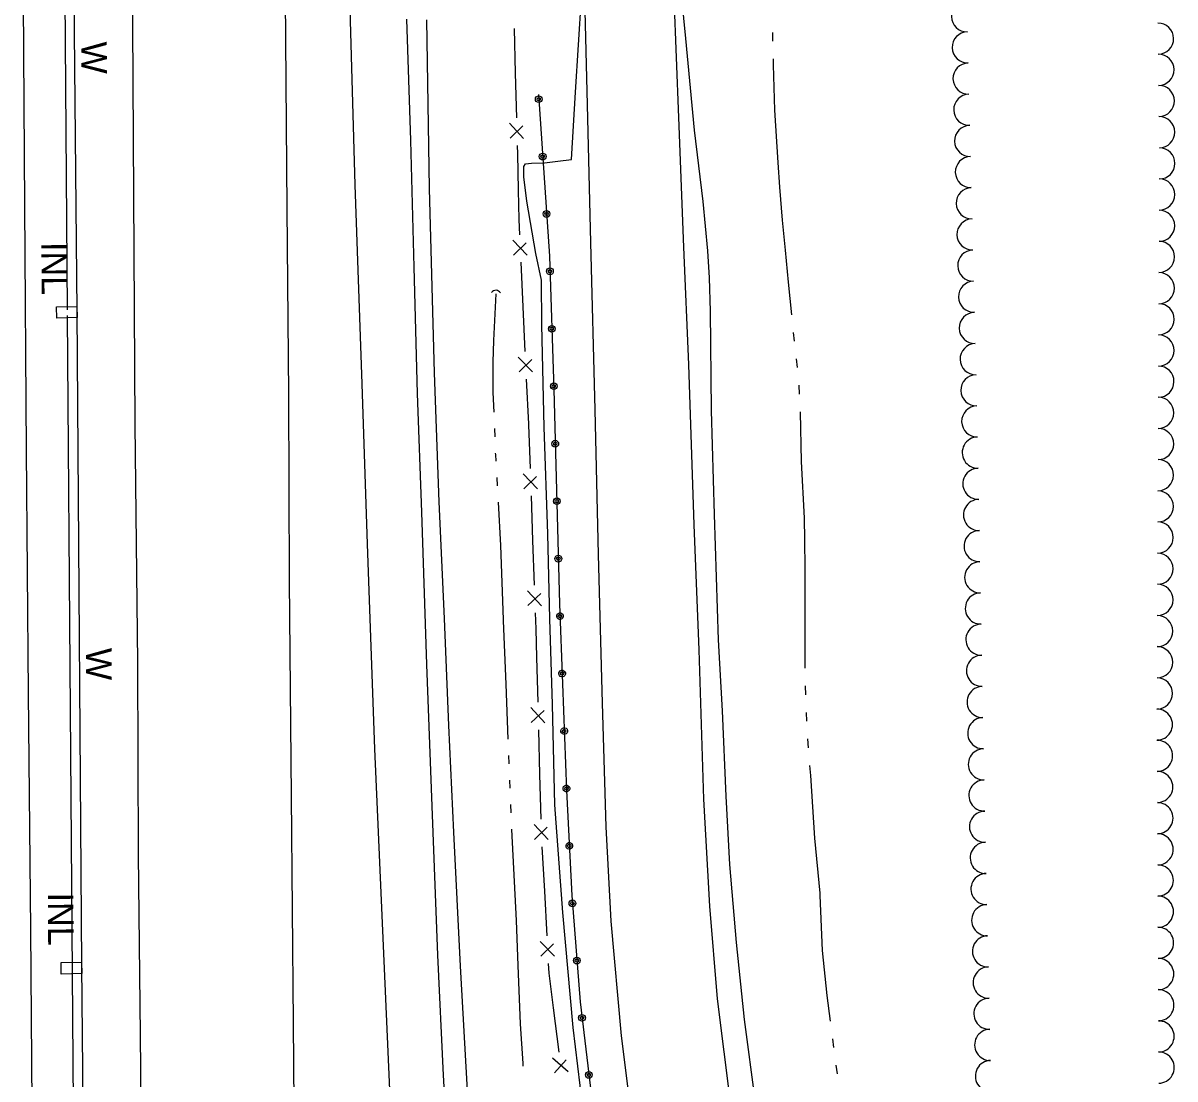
# Model space of a CAD drawing. Extents: x 589250 to 1188077, y 162953 to 363065.
# Drawn here: x 594255.5 to 594526.1, y 166342.6 to 166590.5 of the extents above; entities that cross this region are included whole.
import ezdxf

# ---------------------------------------------------------------- set-up
doc = ezdxf.new("R2010")
doc.units = 0
for name, color, linetype in [('E_BMGRD_P', 7, 'Continuous'), ('E_DRN', 7, 'Continuous'), ('E_DRN_Pipe', 7, 'Continuous'), ('E_DRN_SS_UG', 7, 'Continuous'), ('E_DRN_Text', 7, 'Continuous'), ('E_FEN_P', 7, 'Continuous'), ('E_LAND_TreeLine_P', 7, 'Continuous'), ('E_RDWY', 7, 'Continuous'), ('E_RDWY_Gravel', 7, 'Continuous'), ('E_WAL', 7, 'Continuous'), ('E_WAL_Text', 7, 'Continuous'), ('E_WTR_FlowLine', 7, 'Continuous')]:
    doc.layers.add(name, color=color, linetype=linetype)

msp = doc.modelspace()

# ---------------------------------------------------------------- linework, layer by layer
at = {"layer": 'E_BMGRD_P'}
for p, q in [((594376.6, 166573.74), (594379.2, 166535.75)), ((594379.2, 166535.75), (594380.23, 166504.49)), ((594380.23, 166504.49), (594381.56, 166454.18)), ((594381.56, 166454.18), (594383.19, 166410.36)), ((594383.19, 166410.36), (594384.45, 166385.65)), ((594384.45, 166385.65), (594386.38, 166360.68)), ((594386.38, 166360.68), (594389.46, 166335.33))]:
    msp.add_line(p, q, dxfattribs=at)
for centre, radius in [((594379.32, 166532.22), 0.786), ((594379.32, 166532.22), 0.396), ((594379.76, 166518.73), 0.786), ((594379.76, 166518.73), 0.396), ((594380.21, 166505.24), 0.786), ((594380.21, 166505.24), 0.396), ((594380.57, 166491.74), 0.786), ((594380.57, 166491.74), 0.396), ((594380.93, 166478.25), 0.786), ((594380.93, 166478.25), 0.396), ((594381.28, 166464.76), 0.786), ((594381.28, 166464.76), 0.396), ((594384.59, 166383.84), 0.786), ((594384.59, 166383.84), 0.396), ((594385.63, 166370.39), 0.786), ((594385.63, 166370.39), 0.396), ((594386.84, 166356.95), 0.786), ((594386.84, 166356.95), 0.396), ((594388.46, 166343.55), 0.786), ((594388.46, 166343.55), 0.396)]:
    msp.add_circle(centre, radius, dxfattribs=at)
for centre, major_axis, ratio in [((594376.67, 166572.62), (-0.786, 0), 0.999975), ((594376.67, 166572.62), (-0.396, 0), 0.999975), ((594377.6, 166559.15), (-0.786, 0), 0.999975), ((594377.6, 166559.15), (-0.396, 0), 0.999975), ((594378.52, 166545.69), (-0.786, 0), 0.999975), ((594378.52, 166545.69), (-0.396, 0), 0.999975), ((594381.67, 166451.27), (0.772, 0.151), 0.999995), ((594381.67, 166451.27), (0.389, 0.076), 0.999995), ((594382.17, 166437.78), (0.772, 0.151), 0.999995), ((594382.17, 166437.78), (0.389, 0.076), 0.999995), ((594382.67, 166424.29), (0.772, 0.151), 0.999995), ((594382.67, 166424.29), (0.389, 0.076), 0.999995), ((594383.18, 166410.8), (0.772, 0.151), 0.999995), ((594383.18, 166410.8), (0.389, 0.076), 0.999995), ((594383.86, 166397.32), (0.766, 0.177), 0.999996), ((594383.86, 166397.32), (0.386, 0.089), 0.999996)]:
    msp.add_ellipse(centre, major_axis=major_axis, ratio=ratio, dxfattribs=at)
at = {"layer": 'E_DRN'}
for p, q in [((594263.38, 166523.84), (594268.18, 166523.98)), ((594263.45, 166521.24), (594263.38, 166523.84)), ((594268.18, 166523.98), (594268.26, 166521.37)), ((594268.26, 166521.37), (594263.45, 166521.24)), ((594264.48, 166369.93), (594269.32, 166370)), ((594264.52, 166367.25), (594264.48, 166369.93)), ((594269.32, 166370), (594269.36, 166367.33)), ((594269.36, 166367.33), (594264.52, 166367.25))]:
    msp.add_line(p, q, dxfattribs=at)
msp.add_arc((594366.59, 166526.42), 1.34, 34.2002, 140.4605, dxfattribs=at)
at = {"layer": 'E_DRN_Pipe'}
msp.add_line((594265.98, 166523.14), (594264.83, 166670.45), dxfattribs=at)
at = {"layer": 'E_DRN_SS_UG'}
msp.add_line((594277.34, 165065.31), (594265.99, 166521.85), dxfattribs=at)
msp.add_line((594277.34, 165065.31), (594265.99, 166521.85), dxfattribs=at)
at = {"layer": 'E_FEN_P'}
for p, q in [((594371.25, 166578.74), (594370.97, 166589.22)), ((594371.52, 166568.26), (594371.25, 166578.74)), ((594373.12, 166563.43), (594369.84, 166566.99)), ((594369.94, 166563.51), (594372.98, 166566.34)), ((594371.75, 166559.81), (594371.69, 166561.77)), ((594371.92, 166551.29), (594371.75, 166559.81)), ((594372.06, 166544.37), (594371.92, 166551.29)), ((594372.23, 166540.81), (594372.06, 166544.37)), ((594373.93, 166536.01), (594370.58, 166539.51)), ((594370.74, 166536.03), (594373.72, 166538.92)), ((594373.04, 166523.86), (594372.54, 166534.33)), ((594373.53, 166513.39), (594373.04, 166523.86)), ((594375.23, 166508.59), (594371.88, 166512.08)), ((594372.05, 166508.6), (594375.03, 166511.49)), ((594374.34, 166496.43), (594373.84, 166506.9)), ((594374.36, 166496.14), (594374.34, 166496.43)), ((594374.72, 166485.96), (594374.36, 166496.14)), ((594376.36, 166481.13), (594373.05, 166484.67)), ((594373.17, 166481.19), (594376.19, 166484.04)), ((594375.32, 166468.99), (594374.95, 166479.47)), ((594375.69, 166458.51), (594375.32, 166468.99)), ((594377.33, 166453.69), (594374.02, 166457.23)), ((594374.15, 166453.75), (594377.16, 166456.6)), ((594376.05, 166448.31), (594375.92, 166452.03)), ((594376.23, 166441.55), (594376.05, 166448.31)), ((594376.52, 166431.07), (594376.23, 166441.55)), ((594378.12, 166426.23), (594374.84, 166429.8)), ((594374.93, 166426.32), (594377.97, 166429.15)), ((594376.97, 166414.1), (594376.69, 166424.58)), ((594377.26, 166403.62), (594376.97, 166414.1)), ((594378.86, 166398.79), (594375.58, 166402.35)), ((594375.72, 166398.82), (594378.68, 166401.73)), ((594378.09, 166386.67), (594377.52, 166397.14)), ((594378.66, 166376.2), (594378.09, 166386.67)), ((594380.39, 166371.41), (594377.02, 166374.88)), ((594377.21, 166371.4), (594380.17, 166374.32)), ((594379.13, 166367.48), (594379.01, 166369.72)), ((594380.17, 166359.31), (594379.13, 166367.48)), ((594381.49, 166348.9), (594380.17, 166359.31)), ((594383.56, 166344.25), (594379.95, 166347.47)), ((594380.39, 166344.02), (594383.13, 166347.13))]:
    msp.add_line(p, q, dxfattribs=at)
at = {"layer": 'E_LAND_TreeLine_P'}
for centre, start, end in [((594477.27, 166592.11), 91.4459, 271.4459), ((594522.15, 166586.84), 270.6709, 90.6709), ((594477.45, 166584.79), 91.4459, 271.4459), ((594522.24, 166579.52), 270.6709, 90.6709), ((594477.64, 166577.47), 91.4459, 271.4459), ((594477.82, 166570.15), 91.4459, 271.4459), ((594522.33, 166572.2), 270.6709, 90.6709), ((594522.41, 166564.88), 270.6709, 90.6709), ((594478.01, 166562.83), 91.4459, 271.4459), ((594522.46, 166557.56), 269.7405, 89.7405), ((594478.19, 166555.52), 91.4459, 271.4459), ((594478.38, 166548.2), 91.4459, 271.4459), ((594522.43, 166550.24), 269.7405, 89.7405), ((594522.39, 166542.92), 269.7405, 89.7405), ((594478.56, 166540.88), 91.4459, 271.4459), ((594522.36, 166535.6), 269.7405, 89.7405), ((594478.74, 166533.56), 91.4459, 271.4459), ((594522.33, 166528.28), 269.7405, 89.7405), ((594478.93, 166526.25), 91.4459, 271.4459), ((594479.11, 166518.93), 91.4459, 271.4459), ((594522.29, 166520.96), 269.7405, 89.7405), ((594522.26, 166513.64), 269.7405, 89.7405), ((594479.3, 166511.61), 91.4459, 271.4459), ((594522.23, 166506.32), 269.7405, 89.7405), ((594479.48, 166504.29), 91.4459, 271.4459), ((594479.67, 166496.98), 91.4459, 271.4459), ((594522.19, 166499), 269.7405, 89.7405), ((594522.16, 166491.68), 269.7405, 89.7405), ((594479.81, 166489.66), 91.1077, 271.1077), ((594522.13, 166484.36), 269.7405, 89.7405), ((594479.95, 166482.34), 91.1077, 271.1077), ((594522.09, 166477.04), 269.7405, 89.7405), ((594480.1, 166475.02), 91.1077, 271.1077), ((594522.06, 166469.72), 269.7405, 89.7405), ((594480.24, 166467.7), 91.1077, 271.1077), ((594522.03, 166462.4), 269.7405, 89.7405), ((594480.38, 166460.38), 91.1077, 271.1077), ((594522, 166455.08), 269.7405, 89.7405), ((594480.52, 166453.06), 91.1077, 271.1077), ((594480.66, 166445.74), 91.1077, 271.1077), ((594521.96, 166447.76), 269.7405, 89.7405), ((594521.93, 166440.44), 269.7405, 89.7405), ((594480.8, 166438.43), 91.1077, 271.1077), ((594521.9, 166433.12), 269.7405, 89.7405), ((594480.94, 166431.11), 91.1077, 271.1077), ((594481.09, 166423.79), 91.1077, 271.1077), ((594521.88, 166425.8), 270.3067, 90.3067), ((594521.92, 166418.48), 270.3067, 90.3067), ((594481.23, 166416.47), 91.1077, 271.1077), ((594521.96, 166411.16), 270.3067, 90.3067), ((594481.37, 166409.15), 91.1077, 271.1077), ((594522, 166403.84), 270.3067, 90.3067), ((594481.51, 166401.83), 91.1077, 271.1077), ((594481.68, 166394.51), 91.3543, 271.3543), ((594522.04, 166396.52), 270.3067, 90.3067), ((594522.08, 166389.2), 270.3067, 90.3067), ((594481.85, 166387.2), 91.3543, 271.3543), ((594522.11, 166381.88), 270.3067, 90.3067), ((594482.02, 166379.88), 91.3543, 271.3543), ((594482.2, 166372.56), 91.3543, 271.3543), ((594522.15, 166374.56), 270.3067, 90.3067), ((594522.19, 166367.24), 270.3067, 90.3067), ((594482.37, 166365.24), 91.3543, 271.3543), ((594522.23, 166359.92), 270.3067, 90.3067), ((594482.54, 166357.92), 91.3543, 271.3543), ((594482.72, 166350.61), 91.3543, 271.3543), ((594522.27, 166352.6), 270.3067, 90.3067), ((594522.31, 166345.28), 270.3067, 90.3067), ((594482.89, 166343.29), 91.3543, 271.3543)]:
    msp.add_arc(centre, 3.66, start, end, dxfattribs=at)
at = {"layer": 'E_RDWY'}
for p, q in [((594281.3, 166590.26), (594281.06, 166630.63)), ((594387.2, 166604.68), (594388.06, 166571.28)), ((594409.57, 166568.34), (594408.13, 166605.08)), ((594317.13, 166597.9), (594317.53, 166546.97)), ((594255.55, 166595.6), (594255.91, 166547.61)), ((594333.58, 166552.53), (594332.4, 166593.75)), ((594281.68, 166536.73), (594281.3, 166590.26)), ((594346.63, 166562.92), (594345.72, 166591.45)), ((594388.06, 166571.28), (594388.84, 166539.01)), ((594410.78, 166537.88), (594409.57, 166568.34)), ((594347.44, 166533.19), (594346.63, 166562.92)), ((594335.19, 166505.77), (594333.58, 166552.53)), ((594255.91, 166547.61), (594256.28, 166490.14)), ((594317.53, 166546.97), (594317.89, 166503.4)), ((594388.84, 166539.01), (594389.87, 166499.66)), ((594281.92, 166496.22), (594281.68, 166536.73)), ((594411.95, 166510.36), (594410.78, 166537.88)), ((594348.24, 166503.52), (594347.44, 166533.19)), ((594413.22, 166472.68), (594411.95, 166510.36)), ((594336.46, 166468.15), (594335.19, 166505.77)), ((594317.89, 166503.4), (594318.06, 166459.57)), ((594349.22, 166475.67), (594348.24, 166503.52)), ((594389.87, 166499.66), (594390.6, 166465.71)), ((594282.54, 166440.36), (594281.92, 166496.22)), ((594256.28, 166490.14), (594256.79, 166433.2)), ((594350.39, 166439.93), (594349.22, 166475.67)), ((594414.35, 166443.36), (594413.22, 166472.68)), ((594338.22, 166420.12), (594336.46, 166468.15)), ((594390.6, 166465.71), (594391.56, 166430.84)), ((594318.06, 166459.57), (594318.52, 166408.98)), ((594415.46, 166408.28), (594414.35, 166443.36)), ((594282.65, 166395.31), (594282.54, 166440.36)), ((594351.65, 166406.66), (594350.39, 166439.93)), ((594256.79, 166433.2), (594257.34, 166377.73)), ((594391.56, 166430.84), (594392.42, 166401.78)), ((594340.22, 166373.83), (594338.22, 166420.12)), ((594318.52, 166408.98), (594318.98, 166355.78)), ((594353, 166371.66), (594351.65, 166406.66)), ((594416.86, 166383.17), (594415.46, 166408.28)), ((594392.42, 166401.78), (594393.64, 166379.67)), ((594283.12, 166352.94), (594282.65, 166395.31)), ((594418.67, 166361.41), (594416.86, 166383.17)), ((594393.64, 166379.67), (594396.07, 166352.71)), ((594257.34, 166377.73), (594257.74, 166313.89)), ((594342.11, 166330.68), (594340.22, 166373.83)), ((594354.32, 166343.54), (594353, 166371.66)), ((594421.96, 166335.46), (594418.67, 166361.41)), ((594318.98, 166355.78), (594319.41, 166299.58)), ((594283.55, 166309.03), (594283.12, 166352.94)), ((594396.07, 166352.71), (594398.75, 166331.09)), ((594355.93, 166313.29), (594354.32, 166343.54))]:
    msp.add_line(p, q, dxfattribs=at)
at = {"layer": 'E_RDWY_Gravel'}
for p, q in [((594385.29, 166574.29), (594387.21, 166604.4)), ((594411.23, 166586.88), (594409.47, 166605.03)), ((594350.33, 166591.25), (594350.96, 166551.69)), ((594413.24, 166565.32), (594411.23, 166586.88)), ((594384.34, 166558.43), (594385.29, 166574.29)), ((594415.31, 166548.64), (594413.24, 166565.32)), ((594373.2, 166556.85), (594373.59, 166557.46)), ((594373.59, 166557.46), (594374.99, 166557.62)), ((594374.99, 166557.62), (594378.07, 166557.66)), ((594378.07, 166557.66), (594381.2, 166558.05)), ((594381.2, 166558.05), (594384.34, 166558.43)), ((594373.17, 166554.38), (594373.2, 166556.85)), ((594373.86, 166548.71), (594373.17, 166554.38)), ((594350.96, 166551.69), (594352.11, 166508.4)), ((594376, 166536.38), (594373.86, 166548.71)), ((594416.36, 166537.03), (594415.31, 166548.64)), ((594377.3, 166530.11), (594376, 166536.38)), ((594416.8, 166530.69), (594416.36, 166537.03)), ((594377.4, 166519.69), (594377.3, 166530.11)), ((594416.99, 166522.87), (594416.8, 166530.69)), ((594417.29, 166499.55), (594416.99, 166522.87)), ((594377.98, 166495.63), (594377.4, 166519.69)), ((594352.11, 166508.4), (594353.19, 166478.07)), ((594417.94, 166475.16), (594417.29, 166499.55)), ((594378.78, 166470.58), (594377.98, 166495.63)), ((594353.19, 166478.07), (594354.43, 166450.69)), ((594418.94, 166445.7), (594417.94, 166475.16)), ((594379.29, 166450.61), (594378.78, 166470.58)), ((594354.43, 166450.69), (594355.49, 166425.57)), ((594379.88, 166430.5), (594379.29, 166450.61)), ((594419.88, 166429), (594418.94, 166445.7)), ((594380.45, 166406.98), (594379.88, 166430.5)), ((594420.73, 166408.97), (594419.88, 166429)), ((594355.49, 166425.57), (594356.69, 166400.52)), ((594421.58, 166392.94), (594420.73, 166408.97)), ((594382.32, 166381.67), (594380.45, 166406.98)), ((594356.69, 166400.52), (594358.26, 166369.07)), ((594423.14, 166374.65), (594421.58, 166392.94)), ((594384.76, 166354.71), (594382.32, 166381.67)), ((594425.03, 166356.56), (594423.14, 166374.65)), ((594358.26, 166369.07), (594359.86, 166339.88)), ((594387.45, 166332.56), (594384.76, 166354.71)), ((594427.61, 166337.16), (594425.03, 166356.56))]:
    msp.add_line(p, q, dxfattribs=at)
at = {"layer": 'E_WAL'}
for p, q in [((594268.25, 166522.86), (594267.28, 166630.59)), ((594269.34, 166369.35), (594268.25, 166522.86)), ((594270.26, 166269.43), (594269.34, 166369.35))]:
    msp.add_line(p, q, dxfattribs=at)
at = {"layer": 'E_WTR_FlowLine'}
for p, q in [((594431.57, 166588.32), (594431.62, 166586.24)), ((594431.73, 166582.09), (594431.77, 166580.72)), ((594431.77, 166580.72), (594432.07, 166570.03)), ((594432.07, 166570.03), (594432.87, 166557.74)), ((594432.87, 166557.74), (594433.27, 166552.01)), ((594433.27, 166552.01), (594433.82, 166544.26)), ((594433.82, 166544.26), (594434.6, 166537.18)), ((594434.6, 166537.18), (594435.25, 166529.64)), ((594435.25, 166529.64), (594436.05, 166522.02)), ((594366.15, 166515.97), (594366.71, 166526.94)), ((594436.48, 166517.89), (594436.7, 166515.82)), ((594365.96, 166510.89), (594366.15, 166515.97)), ((594437.14, 166511.69), (594437.36, 166509.62)), ((594366.01, 166503.8), (594365.96, 166510.89)), ((594366.19, 166499.12), (594366.01, 166503.8)), ((594437.74, 166505.49), (594437.85, 166503.41)), ((594438.07, 166499.26), (594438.07, 166499.14)), ((594438.07, 166499.14), (594438.32, 166487.58)), ((594366.41, 166493.37), (594366.34, 166495.29)), ((594366.57, 166489.24), (594366.56, 166489.53)), ((594366.66, 166487.61), (594366.57, 166489.24)), ((594438.32, 166487.58), (594439, 166474.29)), ((594366.99, 166481.86), (594366.88, 166483.78)), ((594367.78, 166467.87), (594367.2, 166478.02)), ((594439, 166474.29), (594439.08, 166469.16)), ((594439.08, 166469.16), (594439.19, 166462.46)), ((594368.39, 166450.5), (594367.78, 166467.87)), ((594439.19, 166462.46), (594439.16, 166439.14)), ((594368.4, 166450.2), (594368.39, 166450.5)), ((594369.03, 166435.27), (594368.4, 166450.2)), ((594439.16, 166439.14), (594439.16, 166439.03)), ((594369.51, 166422.38), (594369.03, 166435.27)), ((594439.29, 166434.88), (594439.35, 166432.8)), ((594439.48, 166428.65), (594439.55, 166426.57)), ((594439.83, 166422.43), (594439.99, 166420.36)), ((594369.72, 166416.64), (594369.65, 166418.54)), ((594369.72, 166416.62), (594369.72, 166416.64)), ((594440.31, 166416.22), (594440.49, 166413.89)), ((594440.49, 166413.89), (594441.46, 166399.13)), ((594369.97, 166410.87), (594369.89, 166412.79)), ((594370.21, 166405.11), (594370.13, 166407.03)), ((594370.37, 166401.21), (594370.37, 166401.27)), ((594371.44, 166379.84), (594370.37, 166401.21)), ((594441.46, 166399.13), (594442.69, 166386.19)), ((594442.69, 166386.19), (594442.74, 166385.65)), ((594442.74, 166385.65), (594443.28, 166372.76)), ((594371.7, 166373.46), (594371.44, 166379.84)), ((594371.88, 166369.21), (594371.7, 166373.46)), ((594443.28, 166372.76), (594444.38, 166362.22)), ((594372.36, 166355.52), (594371.88, 166369.21)), ((594444.38, 166362.22), (594445.16, 166356.19)), ((594373.04, 166346.24), (594372.36, 166355.52)), ((594445.68, 166352.06), (594445.95, 166350)), ((594373.04, 166345.65), (594373.04, 166346.24)), ((594446.49, 166345.88), (594446.75, 166343.82))]:
    msp.add_line(p, q, dxfattribs=at)

# ---------------------------------------------------------------- texts
at = {"layer": 'E_DRN_Text'}
for p in [(594259.85, 166539.08), (594261.37, 166386.35)]:
    msp.add_text('INL', height=6, rotation=270.4041, dxfattribs=at).set_placement(p)
at = {"layer": 'E_WAL_Text'}
for p in [(594269.21, 166586.13), (594270.33, 166443.77)]:
    msp.add_text('W', height=6, rotation=270.4041, dxfattribs=at).set_placement(p)

doc.saveas('drawing.dxf')
